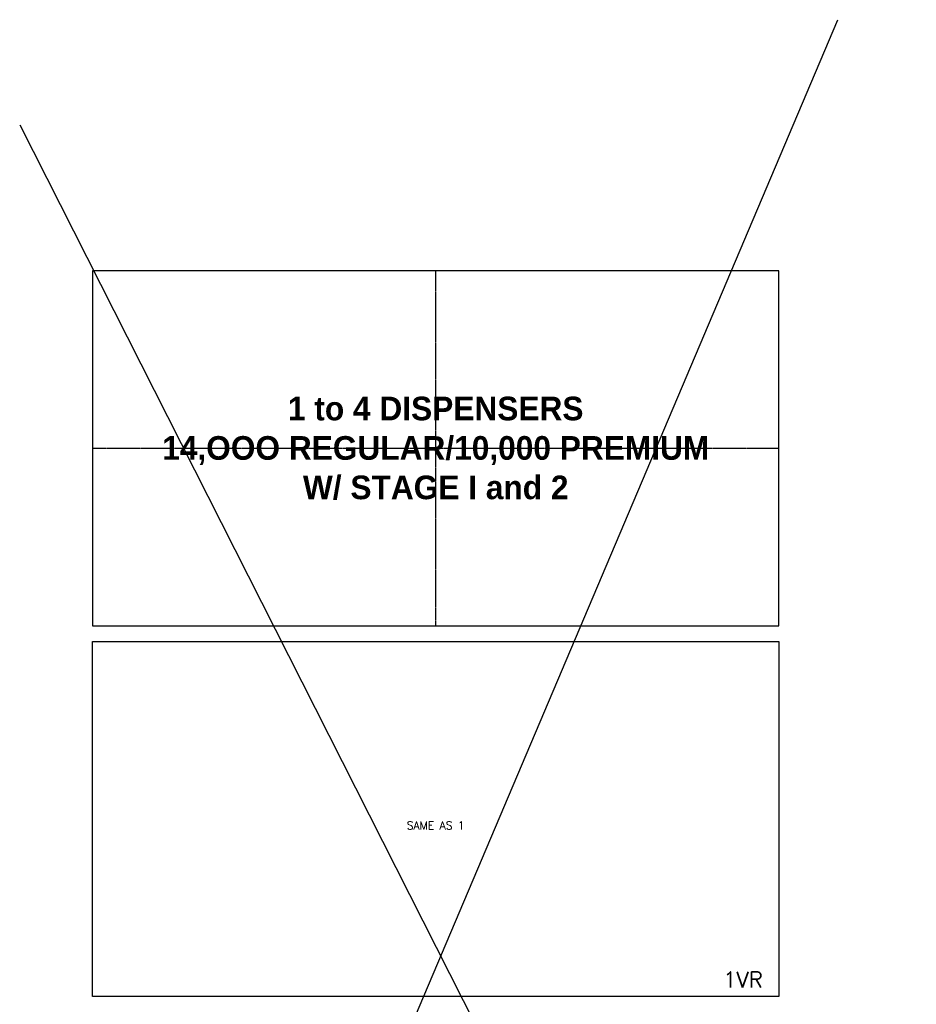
# Model space of a CAD drawing. Extents: x -285 to 5863, y 308 to 3178.
# Tile 622 of 622: x 4499 to 5863, y 1680 to 3178. Entities that reach past the tile are written whole.
import ezdxf

# ---------------------------------------------------------------- set-up
doc = ezdxf.new("R2010")
doc.units = 0
doc.header["$MEASUREMENT"] = 0
doc.linetypes.add('CENTER1', pattern=[0.6625, 0.5, -0.075, 0.0125, -0.075])
doc.layers.get('0').update_dxf_attribs({"color": 255, "linetype": 'CONTINUOUS'})
doc.layers.add('FREEZE-LINES', color=8, linetype='CONTINUOUS', plot=False)
doc.layers.add('FREEZE-OUTLINE-TITLES', color=60, linetype='CONTINUOUS', plot=False)
doc.layers.add('TANK-DESCRIPTION', color=3, linetype='CONTINUOUS')
doc.styles.add('BOLD', font='bold', dxfattribs={"height": 7.2})
doc.styles.add('SIMPLEX', font='simplex')

msp = doc.modelspace()

# ---------------------------------------------------------------- linework, layer by layer
for p, q in [((4526.86546, 307.96659), (5743.45636, 3178.14276)), ((4499.19509, 3018.24851), (5862.73979, 324.31873))]:
    msp.add_line(p, q)
at = {"layer": 'FREEZE-LINES', "color": 8, "linetype": 'CENTER1'}
for p, q in [((5131.857, 2256.03678), (5131.857, 2796.03678)), ((4609.857, 2526.03311), (5653.857, 2526.03311))]:
    msp.add_line(p, q, dxfattribs=at)
at = {"layer": 'FREEZE-OUTLINE-TITLES', "linetype": 'Continuous'}
for points in [[(5653.857, 2796.03678), (4609.857, 2796.03678), (4609.857, 2256.02943), (5653.857, 2256.02943)], [(4609.857, 2232.02207), (5653.857, 2232.02207), (5653.857, 1692.02207), (4609.857, 1692.02207)]]:
    msp.add_lwpolyline(points, close=True, dxfattribs=at)

# ---------------------------------------------------------------- texts
at = {"layer": 'FREEZE-OUTLINE-TITLES', "linetype": 'Continuous', "style": 'SIMPLEX'}
for s, insert, char_height, width, attachment_point in [('\\A1;SAME AS 1', (5131.857, 1952.17334), 12, 810.034035, 5), ('1VR', (5629.53247, 1717.57565), 24, 64.3261049, 6)]:
    msp.add_mtext(s, dxfattribs=dict(at, insert=insert, char_height=char_height, width=width, attachment_point=attachment_point))
at = {"layer": 'TANK-DESCRIPTION', "linetype": 'Continuous', "insert": (5131.857, 2526.03311), "char_height": 36, "width": 1272.6481632, "attachment_point": 5, "style": 'BOLD'}
msp.add_mtext('1 to 4 DISPENSERS\\P14,OOO REGULAR/10,000 PREMIUM\\PW/ STAGE I and 2', dxfattribs=at)

doc.saveas('drawing.dxf')
